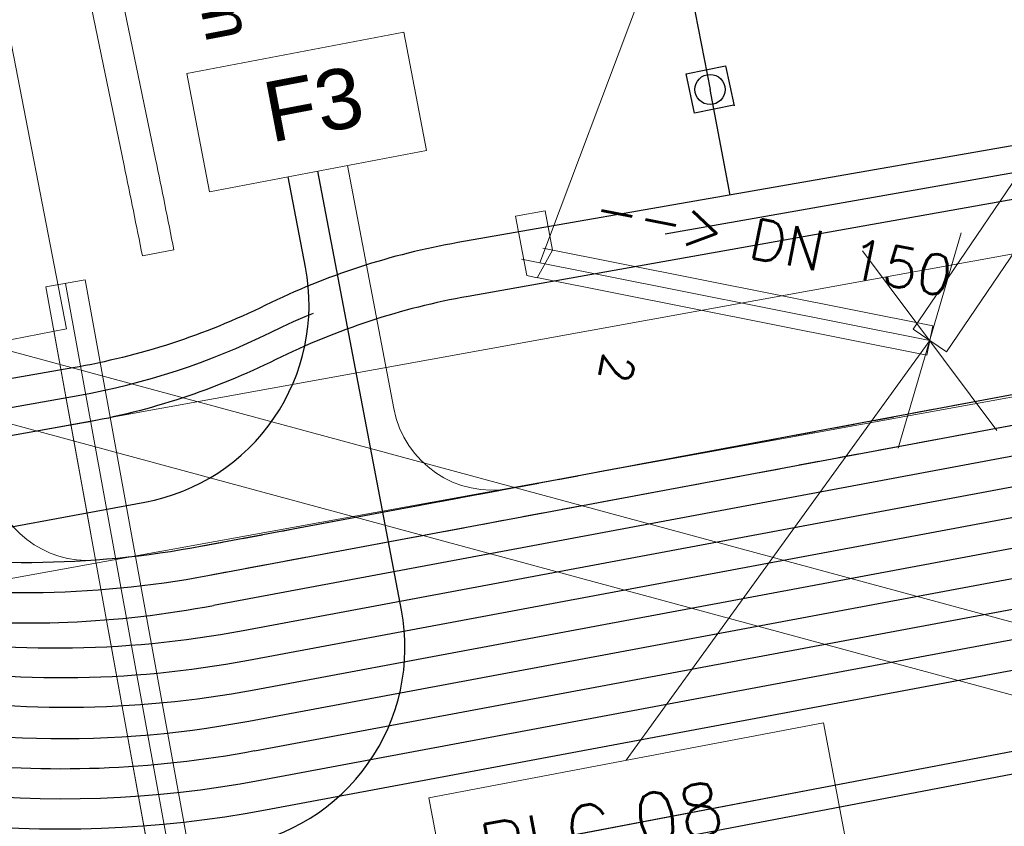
# Model space of a CAD drawing. Header units: metres. Extents: x -502 to 161, y -108 to 174.
# Tile 439 of 656: x -98.16 to -93.26, y -20.19 to -16.17. Entities that reach past the tile are written whole.
import ezdxf

# ---------------------------------------------------------------- set-up
doc = ezdxf.new("R2010")
doc.units = ezdxf.units.M
doc.header["$LTSCALE"] = 0.1
for name, pattern in [('2-1', [0.17, 0.06, -0.025, 0.06, -0.025]), ('237', [93, 75, -18]), ('88', [35.001, 12.501, -5, 12.5, -5])]:
    doc.linetypes.add(name, pattern=pattern)
for name, color, linetype in [('BRI31-005.05-5p02-Koordinierung Lageplan 4. BA ZOB West 2022-06-15', 7, 'Continuous'), ('BRI31-005.06-5f07-Koordinierung Lageplan 4. BA ZOB Fernbusbahnh', 7, 'Continuous'), ('BRI31-005.07-5f08-Koordinierung Lageplan 4. BA Radstation - Seeterrasse 2023-05-31', 7, 'Continuous'), ('BRI32-005.02-5f05-Koordinierung Schemaplan 4 BA ZOB Teilbereich', 7, 'Continuous'), ('BRI32-005.03-5f06-Koordinierung Schemaplan 4 BA ZOB Teilbereich 2 Ost - Bahnhofsallee 2023-01-21', 7, 'Continuous')]:
    doc.layers.add(name, color=color, linetype=linetype)
doc.styles.add('Arial', font='arial.ttf')
doc.styles.add('Txt', font='txt_____.ttf')

# ---------------------------------------------------------------- blocks, each defined once
blk = doc.blocks.new('WP_LP-1020')
at = {"color": 7, "linetype": 'Continuous', "lineweight": 20, "transparency": 33554687}
for p, q in [((-0.8253, 0.8253), (0.8253, 0.8253)), ((-0.8253, -0.8253), (-0.8253, 0.8253)), ((0.8253, -0.8253), (0.8253, 0.8253)), ((-0.8253, -0.8253), (0.8253, -0.8253))]:
    blk.add_line(p, q, dxfattribs=at)
at = {"color": 1, "linetype": 'Continuous', "lineweight": 9, "true_color": 0xff0000, "transparency": 33554687}
for p, q in [((0, 0.649924), (0, 0.324962)), ((-0.554739, 0.55475), (-0.229777, 0.229788)), ((0.229777, 0.229788), (0.554739, 0.55475)), ((-0.324962, 0), (-0.649924, 0)), ((0.324962, 0), (0.649924, 0)), ((-0.229777, -0.229777), (-0.554739, -0.554739)), ((0.229777, -0.229777), (0.554739, -0.554739)), ((0, -0.324962), (0, -0.649924))]:
    blk.add_line(p, q, dxfattribs=at)
at = {"color": 7, "linetype": 'Continuous', "lineweight": 20, "transparency": 33554687}
blk.add_circle((0, 0), 0.272749, dxfattribs=at)

msp = doc.modelspace()

# ---------------------------------------------------------------- linework, layer by layer
at = {"layer": 'BRI31-005.05-5p02-Koordinierung Lageplan 4. BA ZOB West 2022-06-15', "color": 6, "linetype": 'Continuous', "lineweight": 25, "true_color": 0xff00ff, "transparency": 33554687, "flags": 128}
for points in [[(-12.8197, -7.1584), (-13.0948, -7.1684), (-17.6753, -7.3484), (-25.0233, -7.7685), (-29.4119, -8.0888), (-36.588, -9.7298), (-36.8022, -9.7791), (-48.761, -11.229), (-54.8582, -12.3594), (-60.5568, -13.5195), (-72.2392, -15.9794), (-83.9386, -18.0493), (-95.7552, -20.2994), (-107.5641, -22.6294), (-119.3715, -24.8394), (-124.8625, -26.009), (-126.093, -26.1489), (-127.2478, -26.3291), (-138.8097, -28.3993), (-150.5411, -30.6494), (-156.6329, -31.8278), (-162.3974, -31.1788), (-174.3003, -29.339)], [(-174.3171, -29.4477), (-162.412, -31.2879), (-156.6285, -31.939), (-150.5203, -30.7574), (-138.7897, -28.5075), (-127.2296, -26.4376), (-126.0783, -26.2579), (-124.8448, -26.1177), (-119.3499, -24.9473), (-107.5433, -22.7374), (-95.7342, -20.4074), (-83.9188, -18.1575), (-72.2182, -16.0874), (-60.5345, -13.6272), (-54.8372, -12.4674), (-48.7444, -11.3378), (-36.7832, -9.8876), (-36.5634, -9.837), (-29.3955, -8.1979), (-25.0161, -7.8783), (-17.67, -7.4583), (-13.0906, -7.2783), (-12.8157, -7.2683)]]:
    msp.add_lwpolyline(points, dxfattribs=at)
at = {"layer": 'BRI31-005.06-5f07-Koordinierung Lageplan 4. BA ZOB Fernbusbahnh', "color": 5, "linetype": 'Continuous', "lineweight": 30, "true_color": 0x0000ff, "transparency": 33554687, "flags": 128}
msp.add_lwpolyline([(-57.2167, -0.4304), (-55.852, -7.4097, -0.417279), (-57.4515, -9.7603), (-62.1965, -10.6367, 0.080285), (-64.2767, -11.3793, -0.07766), (-66.3548, -12.1334), (-66.674, -12.1958), (-74.9627, -13.8164), (-95.9298, -17.5502, 0.070894), (-96.8879, -17.8653), (-96.8879, -17.8653, -0.07089), (-97.846, -18.1804), (-97.846, -18.1804), (-99.4772, -18.4709)], format="xyb", dxfattribs=at)
at = {"layer": 'BRI31-005.07-5f08-Koordinierung Lageplan 4. BA Radstation - Seeterrasse 2023-05-31', "color": 1, "linetype": '2-1', "lineweight": 30, "true_color": 0xff0000, "transparency": 33554687, "flags": 128}
for points in [[(-75.6271, 29.7287), (-74.3385, 22.7528, 0.289416), (-72.2358, 20.478), (-65.4241, 18.6567, -0.285081), (-63.6191, 16.735), (-60.1773, -0.3602), (-60.1773, -0.3602, 0.028652), (-60.0041, -1.0219), (-60.0041, -1.0219), (-60.0041, -1.0219, -0.028296), (-59.8441, -1.6316), (-59.8441, -1.6316), (-59.7162, -2.2666), (-59.7162, -2.2666, 0.02019), (-59.601, -2.7393), (-59.601, -2.7393), (-59.601, -2.7393, -0.058762), (-59.523, -3.2166), (-59.523, -3.2166, -0.053118), (-59.6012, -4.4866), (-59.8346, -5.8678, -0.048918), (-59.9638, -6.3434), (-60.6071, -8.0375, 0.029582), (-60.7388, -8.4577), (-60.9665, -9.3697, -0.215317), (-62.2425, -10.9841), (-62.2425, -10.9841, 0.019684), (-63.6938, -11.8097), (-63.6938, -11.8097, -0.092615), (-65.0455, -12.3368), (-67.0088, -12.7086), (-67.0088, -12.7086, 0.061034), (-68.2186, -13.0948), (-68.2186, -13.0948, -0.061032), (-69.3587, -13.4589), (-76.8416, -14.8758), (-76.8416, -14.8758, -0.090994), (-78.5382, -14.8853), (-78.5382, -14.8853, 0.098478), (-80.5239, -14.926), (-81.0922, -15.0512, -0.033057), (-82.076, -15.2006, 0.049135), (-82.8803, -15.3493, 0.152768), (-84.0509, -16.1232, -0.17625), (-84.5502, -16.4206), (-97.2541, -18.7944)], [(-75.6271, 29.7287), (-74.3385, 22.7528, 0.289416), (-72.2358, 20.478), (-65.4241, 18.6567, -0.285081), (-63.6191, 16.735), (-60.1773, -0.3602), (-60.1773, -0.3602, 0.028652), (-60.0041, -1.0219), (-60.0041, -1.0219), (-60.0041, -1.0219, -0.028296), (-59.8441, -1.6316), (-59.8441, -1.6316), (-59.7162, -2.2666), (-59.7162, -2.2666, 0.02019), (-59.601, -2.7393), (-59.601, -2.7393), (-59.601, -2.7393, -0.058762), (-59.523, -3.2166), (-59.523, -3.2166, -0.053118), (-59.6012, -4.4866), (-59.8346, -5.8678, -0.048918), (-59.9638, -6.3434), (-60.6071, -8.0375, 0.029582), (-60.7388, -8.4577), (-60.9665, -9.3697, -0.215317), (-62.2425, -10.9841), (-62.2425, -10.9841, 0.019684), (-63.6938, -11.8097), (-63.6938, -11.8097, -0.092615), (-65.0455, -12.3368), (-67.0088, -12.7086), (-67.0088, -12.7086, 0.061034), (-68.2186, -13.0948), (-68.2186, -13.0948, -0.061032), (-69.3587, -13.4589), (-76.8416, -14.8758), (-76.8416, -14.8758, -0.090994), (-78.5382, -14.8853), (-78.5382, -14.8853, 0.098478), (-80.5239, -14.926), (-81.0922, -15.0512, -0.033057), (-82.076, -15.2006, 0.049135), (-82.8803, -15.3493, 0.152768), (-84.0509, -16.1232, -0.17625), (-84.5502, -16.4206), (-97.2541, -18.7944)], [(-75.5288, 29.7474), (-74.2402, 22.771, 0.289416), (-72.21, 20.5746), (-65.3983, 18.7534, -0.285035), (-63.5211, 16.7552), (-60.0792, -0.3405), (-60.0792, -0.3405, 0.028652), (-59.9089, -0.9911), (-59.9089, -0.9911, -0.028299), (-59.7461, -1.6118), (-59.6182, -2.2469, 0.019572), (-59.5018, -2.7272), (-59.5018, -2.7272, -0.058138), (-59.4231, -3.2121), (-59.4231, -3.2121, -0.053118), (-59.5026, -4.5033), (-59.736, -5.8845), (-59.736, -5.8845, -0.048918), (-59.8703, -6.3789), (-59.8703, -6.3789), (-60.5136, -8.073), (-60.5136, -8.073, 0.029582), (-60.6418, -8.4819), (-60.6418, -8.4819), (-60.8808, -9.4391, -0.214607), (-62.2242, -11.1437), (-62.2242, -11.1437, 0.019005), (-63.6146, -11.9371), (-63.6146, -11.9371, -0.092615), (-65.0176, -12.4842), (-66.9809, -12.856, 0.061034), (-68.1559, -13.2311), (-68.1559, -13.2311, -0.061032), (-69.3308, -13.6063), (-69.3308, -13.6063), (-76.8137, -15.0231, -0.090994), (-78.5645, -15.033, 0.098444), (-80.491, -15.0724), (-81.0675, -15.1993), (-81.0675, -15.1993, -0.033334), (-82.0408, -15.3464), (-82.0408, -15.3464, 0.049439), (-82.8387, -15.4934), (-82.8387, -15.4934, 0.152676), (-83.934, -16.2173), (-83.934, -16.2173, -0.176505), (-84.5222, -16.5679), (-97.2262, -18.9417)], [(-75.5288, 29.7474), (-74.2402, 22.771, 0.289416), (-72.21, 20.5746), (-65.3983, 18.7534, -0.285035), (-63.5211, 16.7552), (-60.0792, -0.3405), (-60.0792, -0.3405, 0.028652), (-59.9089, -0.9911), (-59.9089, -0.9911, -0.028299), (-59.7461, -1.6118), (-59.6182, -2.2469, 0.019572), (-59.5018, -2.7272), (-59.5018, -2.7272, -0.058138), (-59.4231, -3.2121), (-59.4231, -3.2121, -0.053118), (-59.5026, -4.5033), (-59.736, -5.8845), (-59.736, -5.8845, -0.048918), (-59.8703, -6.3789), (-59.8703, -6.3789), (-60.5136, -8.073), (-60.5136, -8.073, 0.029582), (-60.6418, -8.4819), (-60.6418, -8.4819), (-60.8808, -9.4391, -0.214607), (-62.2242, -11.1437), (-62.2242, -11.1437, 0.019005), (-63.6146, -11.9371), (-63.6146, -11.9371, -0.092615), (-65.0176, -12.4842), (-66.9809, -12.856, 0.061034), (-68.1559, -13.2311), (-68.1559, -13.2311, -0.061032), (-69.3308, -13.6063), (-69.3308, -13.6063), (-76.8137, -15.0231, -0.090994), (-78.5645, -15.033, 0.098444), (-80.491, -15.0724), (-81.0675, -15.1993), (-81.0675, -15.1993, -0.033334), (-82.0408, -15.3464), (-82.0408, -15.3464, 0.049439), (-82.8387, -15.4934), (-82.8387, -15.4934, 0.152676), (-83.934, -16.2173), (-83.934, -16.2173, -0.176505), (-84.5222, -16.5679), (-97.2262, -18.9417)]]:
    msp.add_lwpolyline(points, format="xyb", dxfattribs=at)
at = {"layer": 'BRI31-005.07-5f08-Koordinierung Lageplan 4. BA Radstation - Seeterrasse 2023-05-31', "color": 5, "linetype": 'Continuous', "lineweight": 30, "true_color": 0x0000ff, "transparency": 33554687, "flags": 128}
msp.add_lwpolyline([(-57.2167, -0.4304), (-55.852, -7.4097, -0.417279), (-57.4515, -9.7603), (-62.1965, -10.6367, 0.080285), (-64.2767, -11.3793, -0.07766), (-66.3548, -12.1334), (-66.674, -12.1958), (-74.9627, -13.8164), (-95.9298, -17.5502, 0.070894), (-96.8879, -17.8653), (-96.8879, -17.8653, -0.07089), (-97.846, -18.1804), (-97.846, -18.1804), (-99.4772, -18.4709)], format="xyb", dxfattribs=at)
msp.add_lwpolyline([(-57.2167, -0.4304), (-55.852, -7.4097, -0.417279), (-57.4515, -9.7603), (-62.1965, -10.6367, 0.080285), (-64.2767, -11.3793, -0.07766), (-66.3548, -12.1334), (-66.674, -12.1958), (-74.9627, -13.8164), (-95.9298, -17.5502, 0.070894), (-96.8879, -17.8653), (-96.8879, -17.8653, -0.07089), (-97.846, -18.1804), (-97.846, -18.1804), (-99.4772, -18.4709)], format="xyb", dxfattribs=at)
at = {"layer": 'BRI32-005.02-5f05-Koordinierung Schemaplan 4 BA ZOB Teilbereich', "color": 6, "linetype": 'Continuous', "lineweight": 25, "true_color": 0xff00ff, "transparency": 33554687, "flags": 128}
for points in [[(-12.8197, -7.1584), (-13.0948, -7.1684), (-17.6753, -7.3484), (-25.0233, -7.7685), (-29.4119, -8.0888), (-36.588, -9.7298), (-36.8022, -9.7791), (-48.761, -11.229), (-54.8582, -12.3594), (-60.5568, -13.5195), (-72.2392, -15.9794), (-83.9386, -18.0493), (-95.7552, -20.2994), (-107.5641, -22.6294), (-119.3715, -24.8394), (-124.8625, -26.009), (-126.093, -26.1489), (-127.2478, -26.3291), (-138.8097, -28.3993), (-150.5411, -30.6494), (-156.6329, -31.8278), (-162.3974, -31.1788), (-174.3003, -29.339)], [(-174.3171, -29.4477), (-162.412, -31.2879), (-156.6285, -31.939), (-150.5203, -30.7574), (-138.7897, -28.5075), (-127.2296, -26.4376), (-126.0783, -26.2579), (-124.8448, -26.1177), (-119.3499, -24.9473), (-107.5433, -22.7374), (-95.7342, -20.4074), (-83.9188, -18.1575), (-72.2182, -16.0874), (-60.5345, -13.6272), (-54.8372, -12.4674), (-48.7444, -11.3378), (-36.7832, -9.8876), (-36.5634, -9.837), (-29.3955, -8.1979), (-25.0161, -7.8783), (-17.67, -7.4583), (-13.0906, -7.2783), (-12.8157, -7.2683)]]:
    msp.add_lwpolyline(points, dxfattribs=at)
at = {"layer": 'BRI32-005.02-5f05-Koordinierung Schemaplan 4 BA ZOB Teilbereich', "color": 116, "linetype": 'Continuous', "lineweight": 13, "true_color": 0x007f3f, "transparency": 33554687, "flags": 128}
for points in [[(-97.8377, -17.4674), (-97.1877, -21.0354), (-96.9687, -21.3424), (-96.6307, -21.4384), (-93.6507, -20.9284), (-88.8767, -20.1984), (-81.6967, -18.8484), (-75.4257, -17.8834), (-69.6727, -16.9434), (-64.8297, -16.0824), (-64.3367, -15.9884), (-63.4797, -15.3974), (-62.7837, -14.9014), (-62.5917, -14.7864), (-62.2257, -14.6944), (-61.3727, -14.5424), (-59.8887, -14.2774), (-59.4017, -14.1884), (-55.6687, -13.5584)], [(-55.6367, -13.7564), (-59.3677, -14.3864), (-59.8527, -14.4734), (-61.3367, -14.7384), (-62.1837, -14.8904), (-62.5137, -14.9724), (-62.6737, -15.0694), (-63.3657, -15.5614), (-64.2587, -16.1764), (-64.7937, -16.2784), (-69.6387, -17.1414), (-75.3937, -18.0814), (-81.6627, -19.0464), (-88.8427, -20.3964), (-93.6187, -21.1264), (-96.6407, -21.6424), (-97.0907, -21.5164), (-97.3757, -21.1154), (-98.0337, -17.5034), (-97.8377, -17.4674)]]:
    msp.add_lwpolyline(points, dxfattribs=at)
at = {"layer": 'BRI32-005.02-5f05-Koordinierung Schemaplan 4 BA ZOB Teilbereich', "color": 251, "linetype": 'Continuous', "lineweight": 13, "true_color": 0x5b5b5b, "transparency": 33554687, "flags": 128}
msp.add_lwpolyline([(-97.9357, -17.4854), (-97.2817, -21.0754), (-97.0297, -21.4294), (-96.6357, -21.5404), (-93.6347, -21.0274), (-88.8597, -20.2974), (-81.6797, -18.9474), (-75.4097, -17.9824), (-69.6557, -17.0424), (-64.8117, -16.1804), (-64.2977, -16.0824), (-63.4227, -15.4794), (-62.7287, -14.9854), (-62.5527, -14.8794), (-62.2047, -14.7924), (-61.3547, -14.6404), (-59.8707, -14.3754), (-59.3847, -14.2874), (-55.6527, -13.6574)], dxfattribs=at)
at = {"layer": 'BRI32-005.03-5f06-Koordinierung Schemaplan 4 BA ZOB Teilbereich 2 Ost - Bahnhofsallee 2023-01-21', "color": 7, "linetype": 'Continuous', "lineweight": 13, "transparency": 33554687}
for p, q in [((-105.646, -19.5907), (-52.9432, -10.0446)), ((-105.646, -19.5907), (-52.9432, -10.0446)), ((-105.5212, -20.2795), (-52.8185, -10.7334)), ((-105.5212, -20.2795), (-52.8185, -10.7334)), ((-93.7883, -18.3068), (-93.4745, -17.2337)), ((-93.9665, -17.3228), (-93.2963, -18.2176))]:
    msp.add_line(p, q, dxfattribs=at)
at = {"layer": 'BRI32-005.03-5f06-Koordinierung Schemaplan 4 BA ZOB Teilbereich 2 Ost - Bahnhofsallee 2023-01-21', "color": 1, "linetype": 'Continuous', "lineweight": 20, "true_color": 0xff0000, "transparency": 33554687}
for p, q in [((-95.5731, -17.383), (-94.5934, -14.7832)), ((-95.5463, -17.1236), (-95.509, -17.3195)), ((-95.6639, -17.3652), (-93.6314, -17.7702)), ((-93.6311, -17.77), (-95.1429, -19.8604))]:
    msp.add_line(p, q, dxfattribs=at)
at = {"layer": 'BRI32-005.03-5f06-Koordinierung Schemaplan 4 BA ZOB Teilbereich 2 Ost - Bahnhofsallee 2023-01-21', "color": 142, "linetype": 'Continuous', "lineweight": 30, "true_color": 0x0099cc, "transparency": 33554687}
for p in [(-94.8307, -15.9801), (-94.625, -17.0461)]:
    msp.add_line(p, (-94.7252, -16.52), dxfattribs=at)
at = {"layer": 'BRI32-005.03-5f06-Koordinierung Schemaplan 4 BA ZOB Teilbereich 2 Ost - Bahnhofsallee 2023-01-21', "color": 250, "linetype": 'Continuous', "lineweight": 20, "true_color": 0x333333, "transparency": 33554687}
for p, q in [((-103.1957, -16.4738), (-88.2902, -20.5068)), ((-103.1121, -16.859), (-88.3393, -20.8561))]:
    msp.add_line(p, q, dxfattribs=at)
at = {"layer": 'BRI32-005.03-5f06-Koordinierung Schemaplan 4 BA ZOB Teilbereich 2 Ost - Bahnhofsallee 2023-01-21', "color": 7, "linetype": 'Continuous', "lineweight": 9, "transparency": 33554687}
for p, q in [((-95.6937, -17.1516), (-95.5463, -17.1236)), ((-97.3952, -17.3179), (-97.5522, -17.3488)), ((-95.509, -17.3195), (-95.5859, -17.4572))]:
    msp.add_line(p, q, dxfattribs=at)
at = {"layer": 'BRI32-005.03-5f06-Koordinierung Schemaplan 4 BA ZOB Teilbereich 2 Ost - Bahnhofsallee 2023-01-21', "color": 7, "linetype": 'Continuous', "lineweight": 20, "transparency": 33554687}
for p, q in [((-93.7883, -18.3068), (-93.4745, -17.2337)), ((-93.9665, -17.3228), (-93.2963, -18.2176))]:
    msp.add_line(p, q, dxfattribs=at)
at = {"layer": 'BRI32-005.03-5f06-Koordinierung Schemaplan 4 BA ZOB Teilbereich 2 Ost - Bahnhofsallee 2023-01-21', "color": 250, "linetype": '88', "lineweight": 20, "true_color": 0x333333, "transparency": 33554687}
msp.add_line((-98.0337, -17.5034), (-97.3797, -21.0934), dxfattribs=at)
at = {"layer": 'BRI32-005.03-5f06-Koordinierung Schemaplan 4 BA ZOB Teilbereich 2 Ost - Bahnhofsallee 2023-01-21', "color": 5, "linetype": 'Continuous', "lineweight": 30, "true_color": 0x0000ff, "transparency": 33554687, "flags": 128}
msp.add_lwpolyline([(-57.2167, -0.4304), (-55.852, -7.4097, -0.417279), (-57.4515, -9.7603), (-62.1965, -10.6367, 0.080285), (-64.2767, -11.3793, -0.07766), (-66.3548, -12.1334), (-66.674, -12.1958), (-74.9627, -13.8164), (-95.9298, -17.5502, 0.070894), (-96.8879, -17.8653), (-96.8879, -17.8653, -0.07089), (-97.846, -18.1804), (-97.846, -18.1804), (-99.4772, -18.4709)], format="xyb", dxfattribs=at)
at = {"layer": 'BRI32-005.03-5f06-Koordinierung Schemaplan 4 BA ZOB Teilbereich 2 Ost - Bahnhofsallee 2023-01-21', "color": 6, "linetype": 'Continuous', "lineweight": 20, "true_color": 0xff00ff, "transparency": 33554687, "flags": 128}
for points in [[(-12.8197, -7.1584), (-13.0948, -7.1684), (-17.6753, -7.3484), (-25.0233, -7.7685), (-29.4119, -8.0888), (-36.588, -9.7298), (-36.8022, -9.7791), (-48.761, -11.229), (-54.8582, -12.3594), (-60.5568, -13.5195), (-72.2392, -15.9794), (-83.9386, -18.0493), (-95.7552, -20.2994), (-107.5641, -22.6294), (-119.3715, -24.8394), (-124.8625, -26.009), (-126.093, -26.1489), (-127.2478, -26.3291), (-138.8097, -28.3993), (-150.5411, -30.6494), (-156.6329, -31.8278), (-162.3974, -31.1788), (-174.3003, -29.339)], [(-174.3171, -29.4477), (-162.412, -31.2879), (-156.6285, -31.939), (-150.5203, -30.7574), (-138.7897, -28.5075), (-127.2296, -26.4376), (-126.0783, -26.2579), (-124.8448, -26.1177), (-119.3499, -24.9473), (-107.5433, -22.7374), (-95.7342, -20.4074), (-83.9188, -18.1575), (-72.2182, -16.0874), (-60.5345, -13.6272), (-54.8372, -12.4674), (-48.7444, -11.3378), (-36.7832, -9.8876), (-36.5634, -9.837), (-29.3955, -8.1979), (-25.0161, -7.8783), (-17.67, -7.4583), (-13.0906, -7.2783), (-12.8157, -7.2683)]]:
    msp.add_lwpolyline(points, dxfattribs=at)
at = {"layer": 'BRI32-005.03-5f06-Koordinierung Schemaplan 4 BA ZOB Teilbereich 2 Ost - Bahnhofsallee 2023-01-21', "color": 35, "linetype": '237', "lineweight": 30, "true_color": 0x99724c, "transparency": 33554687, "flags": 128}
msp.add_lwpolyline([(-104.0755, -18.4873, -0.088812), (-103.723, -18.4853, 0.089714), (-101.9431, -18.4724), (-101.5264, -18.3989, -0.070654), (-100.515, -18.365, 0.070651), (-99.5037, -18.3312), (-97.8719, -18.0435, 0.070905), (-96.9136, -17.73, -0.070908), (-95.9552, -17.4165), (-76.0001, -13.8979), (-74.9819, -13.7183), (-67.8003, -12.3142), (-67.8003, -12.3142, 0.198912), (-67.1626, -11.8911), (-67.1626, -11.8911), (-66.8376, -11.4082)], format="xyb", dxfattribs=at)
at = {"layer": 'BRI32-005.03-5f06-Koordinierung Schemaplan 4 BA ZOB Teilbereich 2 Ost - Bahnhofsallee 2023-01-21', "color": 4, "linetype": 'Continuous', "lineweight": 20, "true_color": 0x00ffff, "transparency": 33554687, "flags": 128}
for points in [[(-97.3952, -17.3179), (-97.3952, -17.3179, 0.002519), (-97.4865, -16.8667), (-97.4865, -16.8667), (-98.5275, -11.8509)], [(-97.5522, -17.3488), (-97.5522, -17.3488, 0.002519), (-97.6431, -16.8992), (-97.6431, -16.8992), (-98.6842, -11.8834)]]:
    msp.add_lwpolyline(points, format="xyb", dxfattribs=at)
at = {"layer": 'BRI32-005.03-5f06-Koordinierung Schemaplan 4 BA ZOB Teilbereich 2 Ost - Bahnhofsallee 2023-01-21', "color": 142, "linetype": 'Continuous', "lineweight": 30, "true_color": 0x0099cc, "transparency": 33554687, "flags": 128}
msp.add_lwpolyline([(-67.0707, -12.0696), (-72.3203, -13.096), (-75.0011, -13.6202), (-87.1867, -15.7475), (-95.9805, -17.2827, 0.070922), (-96.9392, -17.5946, -0.070918), (-97.8979, -17.9063), (-99.5302, -18.1913)], format="xyb", dxfattribs=at)
at = {"layer": 'BRI32-005.03-5f06-Koordinierung Schemaplan 4 BA ZOB Teilbereich 2 Ost - Bahnhofsallee 2023-01-21', "color": 1, "linetype": 'Continuous', "lineweight": 13, "true_color": 0xff0000, "transparency": 33554687, "flags": 128}
for points in [[(-90.6458, -13.1988), (-93.7138, -17.7138), (-93.5484, -17.8262), (-90.4804, -13.3112)], [(-95.5878, -17.4566), (-93.6458, -17.8436), (-93.6165, -17.6964), (-95.5585, -17.3094)]]:
    msp.add_lwpolyline(points, dxfattribs=at)
at = {"layer": 'BRI32-005.03-5f06-Koordinierung Schemaplan 4 BA ZOB Teilbereich 2 Ost - Bahnhofsallee 2023-01-21', "color": 116, "linetype": 'Continuous', "lineweight": 9, "true_color": 0x007f3f, "transparency": 33554687, "flags": 128}
for points in [[(-97.8377, -17.4674), (-97.1877, -21.0354), (-96.9687, -21.3424), (-96.6307, -21.4384), (-93.6507, -20.9284), (-88.8767, -20.1984), (-81.6967, -18.8484), (-75.4257, -17.8834), (-69.6727, -16.9434), (-64.8297, -16.0824), (-64.3367, -15.9884), (-63.4797, -15.3974), (-62.7837, -14.9014), (-62.5917, -14.7864), (-62.2257, -14.6944), (-61.3727, -14.5424), (-59.8887, -14.2774), (-59.4017, -14.1884), (-55.6687, -13.5584)], [(-55.6367, -13.7564), (-59.3677, -14.3864), (-59.8527, -14.4734), (-61.3367, -14.7384), (-62.1837, -14.8904), (-62.5137, -14.9724), (-62.6737, -15.0694), (-63.3657, -15.5614), (-64.2587, -16.1764), (-64.7937, -16.2784), (-69.6387, -17.1414), (-75.3937, -18.0814), (-81.6627, -19.0464), (-88.8427, -20.3964), (-93.6187, -21.1264), (-96.6407, -21.6424), (-97.0907, -21.5164), (-97.3757, -21.1154), (-98.0337, -17.5034), (-97.8377, -17.4674)]]:
    msp.add_lwpolyline(points, dxfattribs=at)
at = {"layer": 'BRI32-005.03-5f06-Koordinierung Schemaplan 4 BA ZOB Teilbereich 2 Ost - Bahnhofsallee 2023-01-21', "color": 251, "linetype": 'Continuous', "lineweight": 9, "true_color": 0x5b5b5b, "transparency": 33554687, "flags": 128}
msp.add_lwpolyline([(-97.9357, -17.4854), (-97.2817, -21.0754), (-97.0297, -21.4294), (-96.6357, -21.5404), (-93.6347, -21.0274), (-88.8597, -20.2974), (-81.6797, -18.9474), (-75.4097, -17.9824), (-69.6557, -17.0424), (-64.8117, -16.1804), (-64.2977, -16.0824), (-63.4227, -15.4794), (-62.7287, -14.9854), (-62.5527, -14.8794), (-62.2047, -14.7924), (-61.3547, -14.6404), (-59.8707, -14.3754), (-59.3847, -14.2874), (-55.6527, -13.6574)], dxfattribs=at)
at = {"layer": 'BRI32-005.03-5f06-Koordinierung Schemaplan 4 BA ZOB Teilbereich 2 Ost - Bahnhofsallee 2023-01-21', "color": 1, "linetype": 'Continuous', "lineweight": 30, "true_color": 0xff0000, "transparency": 33554687, "flags": 128}
for points in [[(-78.5382, -14.8853, 0.098478), (-80.5239, -14.926), (-81.0922, -15.0512, -0.033057), (-82.076, -15.2006, 0.049135), (-82.8803, -15.3493, 0.152768), (-84.0509, -16.1232, -0.17625), (-84.5502, -16.4206), (-97.2541, -18.7944)], [(-78.5645, -15.033, 0.098444), (-80.491, -15.0724), (-81.0675, -15.1993), (-81.0675, -15.1993, -0.033334), (-82.0408, -15.3464), (-82.0408, -15.3464, 0.049439), (-82.8387, -15.4934), (-82.8387, -15.4934, 0.152676), (-83.934, -16.2173), (-83.934, -16.2173, -0.176505), (-84.5222, -16.5679), (-97.2262, -18.9417)], [(-97.2541, -18.7944), (-97.2541, -18.7944, -0.090994), (-98.9507, -18.8039), (-98.9507, -18.8039, 0.089865), (-100.766, -18.8101), (-101.6758, -19.0054), (-101.6758, -19.0054, -0.027249), (-102.4885, -19.1192), (-102.4885, -19.1192, 0.049135), (-103.2928, -19.2679, 0.152768), (-104.4633, -20.0418, -0.17625), (-104.9627, -20.3392)], [(-97.2262, -18.9417, -0.090994), (-98.9769, -18.9516), (-98.9769, -18.9516, 0.089865), (-100.7387, -18.9576), (-100.7387, -18.9576), (-101.647, -19.1526, -0.02756), (-102.4533, -19.265), (-102.4533, -19.265, 0.049439), (-103.2512, -19.412), (-103.2512, -19.412, 0.152676), (-104.3465, -20.1359), (-104.3465, -20.1359, -0.176505), (-104.9346, -20.4865), (-104.9346, -20.4865)]]:
    msp.add_lwpolyline(points, format="xyb", dxfattribs=at)
at = {"layer": 'BRI32-005.03-5f06-Koordinierung Schemaplan 4 BA ZOB Teilbereich 2 Ost - Bahnhofsallee 2023-01-21', "color": 190, "linetype": 'Continuous', "lineweight": 30, "true_color": 0x7f00ff, "transparency": 33554687, "flags": 128}
for points in [[(-81.1872, -15.4828, -0.055734), (-81.9972, -15.5406, 0.080548), (-82.798, -15.6378, 0.152562), (-83.8178, -16.3121, -0.176505), (-84.4941, -16.7153), (-97.1983, -19.0891)], [(-97.0505, -19.2138), (-84.466, -16.8626), (-84.466, -16.8626, 0.176505), (-83.7015, -16.4068), (-83.7015, -16.4068), (-83.7015, -16.4068, -0.177933), (-82.5737, -15.7387), (-82.5737, -15.7387), (-81.1872, -15.4828)], [(-100.6556, -19.227), (-100.6556, -19.227, -0.071995), (-98.6516, -19.149), (-98.6516, -19.149), (-98.6516, -19.149, 0.073119), (-97.1983, -19.0891), (-97.1983, -19.0891)], [(-100.6556, -19.227), (-100.6556, -19.227, -0.090308), (-98.8641, -19.2225), (-98.8641, -19.2225), (-98.8641, -19.2225, 0.091435), (-97.0505, -19.2138), (-97.0505, -19.2138)]]:
    msp.add_lwpolyline(points, format="xyb", dxfattribs=at)
at = {"layer": 'BRI32-005.03-5f06-Koordinierung Schemaplan 4 BA ZOB Teilbereich 2 Ost - Bahnhofsallee 2023-01-21', "color": 3, "linetype": 'Continuous', "lineweight": 30, "true_color": 0x00ff00, "transparency": 33554687, "flags": 128}
for points in [[(-97.0234, -19.3613), (-84.438, -17.01, 0.176505), (-83.5852, -16.5016), (-83.5852, -16.5016, -0.177933), (-82.5465, -15.8862), (-82.5465, -15.8862), (-81.1599, -15.6303)], [(-100.6692, -19.1533), (-99.6967, -18.9736), (-97.5404, -18.5752), (-97.5404, -18.5752, 0.41578), (-96.7398, -17.4049), (-96.7398, -17.4049), (-96.8254, -16.9547)], [(-100.6284, -19.3745, -0.090305), (-98.8369, -19.37, 0.091435), (-97.0234, -19.3613)]]:
    msp.add_lwpolyline(points, format="xyb", dxfattribs=at)
at = {"layer": 'BRI32-005.03-5f06-Koordinierung Schemaplan 4 BA ZOB Teilbereich 2 Ost - Bahnhofsallee 2023-01-21', "color": 7, "linetype": 'Continuous', "lineweight": 30, "transparency": 33554687, "flags": 128}
for points in [[(-81.1327, -15.7778, 0.052978), (-81.8123, -15.9795), (-81.8123, -15.9795, -0.05298), (-82.492, -16.1812), (-82.492, -16.1812, 0.177933), (-83.3527, -16.6911), (-83.3527, -16.6911, -0.176505), (-84.3818, -17.3047), (-84.3818, -17.3047), (-97.0221, -19.6664)], [(-96.996, -19.5088), (-84.4099, -17.1573), (-84.4099, -17.1573, 0.176506), (-83.4689, -16.5964), (-83.4689, -16.5964), (-83.4689, -16.5964, -0.177933), (-82.5193, -16.0337), (-82.5193, -16.0337), (-81.1327, -15.7778)], [(-96.9942, -19.8138), (-84.3538, -17.452, 0.176506), (-83.2364, -16.7859), (-83.2364, -16.7859, -0.177933), (-82.4648, -16.3287), (-82.4648, -16.3287), (-82.2189, -16.2833)], [(-101.6314, -20.3307), (-101.6314, -20.3307, -0.095262), (-100.7517, -20.3371), (-100.7517, -20.3371, 0.056654), (-99.8649, -20.4118), (-97.7891, -20.3513), (-97.7891, -20.3513, 0.03134), (-97.0907, -20.287), (-97.0907, -20.287, 0.424083), (-96.2622, -19.112), (-96.6781, -16.9267)], [(-100.6011, -19.522, -0.090308), (-98.8096, -19.5175), (-98.8096, -19.5175, 0.091435), (-96.996, -19.5088), (-96.996, -19.5088)], [(-97.0221, -19.6664), (-97.0221, -19.6664, -0.1138), (-99.2672, -19.5777), (-99.2672, -19.5777, 0.112668), (-100.6011, -19.522)], [(-96.9942, -19.8138), (-96.9942, -19.8138, -0.075696), (-98.5436, -19.8696), (-98.5436, -19.8696, 0.075696), (-101.3416, -19.9705), (-101.6859, -20.0357)]]:
    msp.add_lwpolyline(points, format="xyb", dxfattribs=at)
at = {"layer": 'BRI32-005.03-5f06-Koordinierung Schemaplan 4 BA ZOB Teilbereich 2 Ost - Bahnhofsallee 2023-01-21', "color": 7, "linetype": 'Continuous', "lineweight": 20, "transparency": 33554687, "flags": 128}
msp.add_lwpolyline([(-96.2499, -16.2344), (-96.1378, -16.8239), (-97.2184, -17.0295), (-97.3305, -16.4401), (-96.2499, -16.2344)], dxfattribs=at)
at = {"layer": 'BRI32-005.03-5f06-Koordinierung Schemaplan 4 BA ZOB Teilbereich 2 Ost - Bahnhofsallee 2023-01-21', "color": 142, "linetype": 'Continuous', "lineweight": 30, "true_color": 0x0099cc, "transparency": 33554687, "flags": 128}
msp.add_lwpolyline([(-94.6069, -16.5975), (-94.8027, -16.6382), (-94.8434, -16.4424), (-94.6476, -16.4017), (-94.6059, -16.6023)], dxfattribs=at)
at = {"layer": 'BRI32-005.03-5f06-Koordinierung Schemaplan 4 BA ZOB Teilbereich 2 Ost - Bahnhofsallee 2023-01-21', "color": 3, "linetype": '237', "lineweight": 30, "true_color": 0x00ff00, "transparency": 33554687, "flags": 128}
for points in [[(-82.1916, -16.431), (-82.4375, -16.4762, 0.177933), (-83.1201, -16.8806), (-83.1201, -16.8806, -0.176505), (-84.3257, -17.5994), (-84.3257, -17.5994), (-96.9663, -19.9612)], [(-96.9663, -19.9612), (-96.9663, -19.9612, -0.075696), (-98.5608, -20.0187), (-98.5608, -20.0187, 0.075696), (-101.3137, -20.1179), (-101.6586, -20.1832)]]:
    msp.add_lwpolyline(points, format="xyb", dxfattribs=at)
at = {"layer": 'BRI32-005.03-5f06-Koordinierung Schemaplan 4 BA ZOB Teilbereich 2 Ost - Bahnhofsallee 2023-01-21', "color": 7, "linetype": '237', "lineweight": 30, "transparency": 33554687, "flags": 128}
for points in [[(-82.1644, -16.5783), (-82.4103, -16.6238), (-82.4103, -16.6238, 0.177933), (-83.0038, -16.9754), (-83.0038, -16.9754, -0.176505), (-84.2976, -17.7467), (-96.9383, -20.1086)], [(-96.9383, -20.1086, -0.075696), (-98.578, -20.1677, 0.075696), (-101.2858, -20.2653), (-101.6314, -20.3307)]]:
    msp.add_lwpolyline(points, format="xyb", dxfattribs=at)
at = {"layer": 'BRI32-005.03-5f06-Koordinierung Schemaplan 4 BA ZOB Teilbereich 2 Ost - Bahnhofsallee 2023-01-21', "color": 1, "linetype": '237', "lineweight": 20, "true_color": 0xff0000, "transparency": 33554687, "flags": 128}
for points in [[(-95.7173, -18.5072, -0.413243), (-96.3004, -18.1092), (-96.5307, -16.8986)], [(-97.7862, -18.8639, -0.3811), (-98.3139, -18.4583), (-98.4389, -17.7984)]]:
    msp.add_lwpolyline(points, format="xyb", dxfattribs=at)
at = {"layer": 'BRI32-005.03-5f06-Koordinierung Schemaplan 4 BA ZOB Teilbereich 2 Ost - Bahnhofsallee 2023-01-21', "color": 1, "linetype": 'Continuous', "lineweight": 20, "true_color": 0xff0000, "transparency": 33554687, "flags": 128}
for points in [[(-95.6937, -17.1516), (-95.6375, -17.4469), (-95.5859, -17.4572)], [(-96.1254, -20.0467), (-94.1604, -19.6741), (-93.7666, -21.7511), (-95.7316, -22.1237), (-96.1254, -20.0467)]]:
    msp.add_lwpolyline(points, dxfattribs=at)
at = {"layer": 'BRI32-005.03-5f06-Koordinierung Schemaplan 4 BA ZOB Teilbereich 2 Ost - Bahnhofsallee 2023-01-21', "color": 7, "linetype": 'Continuous', "lineweight": 13, "transparency": 33554687, "flags": 128}
msp.add_lwpolyline([(-96.1254, -20.0467), (-94.1604, -19.6741), (-93.7666, -21.7511), (-95.7316, -22.1237), (-96.1254, -20.0467)], dxfattribs=at)
at = {"layer": 'BRI32-005.03-5f06-Koordinierung Schemaplan 4 BA ZOB Teilbereich 2 Ost - Bahnhofsallee 2023-01-21', "color": 142, "linetype": 'Continuous', "lineweight": 30, "true_color": 0x0099cc, "transparency": 33554687}
msp.add_circle((-94.7252, -16.52), 0.075, dxfattribs=at)

# ---------------------------------------------------------------- block references
at = {"layer": 'BRI32-005.03-5f06-Koordinierung Schemaplan 4 BA ZOB Teilbereich 2 Ost - Bahnhofsallee 2023-01-21', "color": 7, "transparency": 33554687, "rotation": 10.98001098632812}
msp.add_blockref('WP_LP-1020', (-98.8974, -17.0587), dxfattribs=at)

# ---------------------------------------------------------------- texts
at = {"layer": 'BRI32-005.03-5f06-Koordinierung Schemaplan 4 BA ZOB Teilbereich 2 Ost - Bahnhofsallee 2023-01-21', "color": 7, "transparency": 33554687, "attachment_point": 1, "line_spacing_factor": 0.25, "style": 'Arial'}
for s, insert, char_height, rotation in [('da 110 Strom', (-97.3693, -14.272), 0.24, 280.774), ('F3', (-96.9686, -16.4903), 0.3, 10.774)]:
    msp.add_mtext(s, dxfattribs=dict(at, insert=insert, char_height=char_height, rotation=rotation))
at = {"layer": 'BRI32-005.03-5f06-Koordinierung Schemaplan 4 BA ZOB Teilbereich 2 Ost - Bahnhofsallee 2023-01-21', "color": 1, "true_color": 0xff0000, "transparency": 33554687, "attachment_point": 1, "line_spacing_factor": 0.25, "style": 'Txt'}
for s, insert, char_height, rotation in [('--> DN 150', (-95.2764, -17.0044), 0.2, 348.7298), ('2', (-95.0964, -17.8573), 0.16, 258.7298), ('RI.C.08', (-95.8917, -20.1873), 0.26, 10.737)]:
    msp.add_mtext(s, dxfattribs=dict(at, insert=insert, char_height=char_height, rotation=rotation))

doc.saveas('drawing.dxf')
